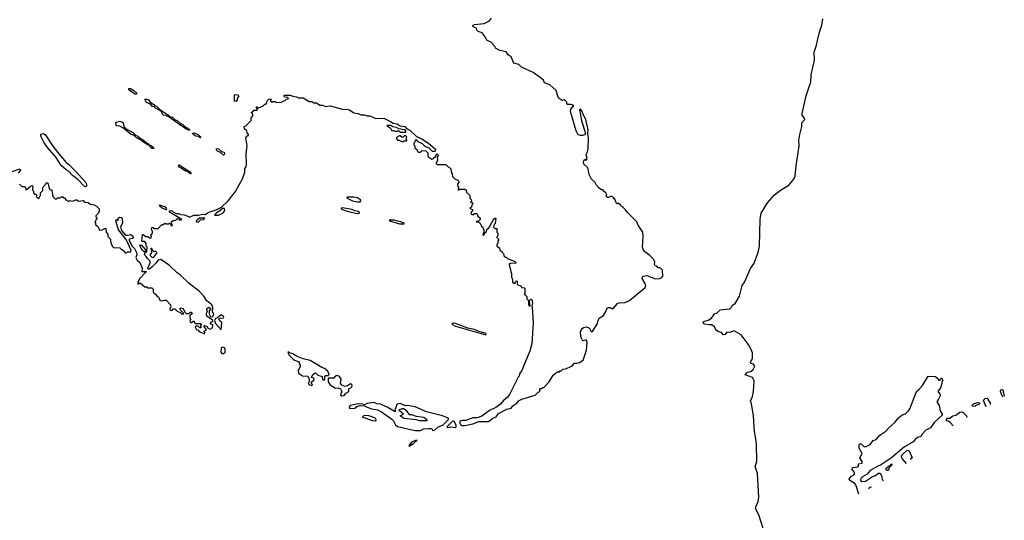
# Model space of a CAD drawing. Extents: x 2029826 to 2248070, y 228728 to 402406.
# Tile 328 of 368: x 2209912 to 2221173, y 287671 to 293396. Entities that reach past the tile are written whole.
import ezdxf

# ---------------------------------------------------------------- set-up
doc = ezdxf.new("R2010")
doc.units = 0

msp = doc.modelspace()

# ---------------------------------------------------------------- linework, layer by layer
at = {"layer": '0CON10XD'}
for points in [[(2215865, 289180), (2215885, 289180), (2215895, 289190), (2215905, 289190), (2215966, 289254), (2216015, 289330), (2216040, 289355), (2216065, 289370), (2216085, 289370), (2216095, 289380), (2216105, 289380), (2216125, 289400), (2216157, 289403), (2216225, 289433), (2216240, 289445), (2216255, 289470), (2216285, 289468), (2216315, 289474), (2216355, 289504), (2216395, 289618), (2216402, 289705), (2216395, 289730), (2216385, 289733), (2216355, 289722), (2216344, 289734), (2216330, 289775), (2216327, 289825), (2216336, 289854), (2216346, 289864), (2216360, 289875), (2216395, 289883), (2216428, 289868), (2216449, 289829), (2216465, 289832), (2216518, 289915), (2216527, 289955), (2216539, 289981), (2216588, 290015), (2216615, 290058), (2216632, 290098), (2216645, 290106), (2216664, 290106), (2216685, 290094), (2216700, 290095), (2216749, 290151), (2216767, 290157), (2216835, 290161), (2216887, 290185), (2217064, 290335), (2217072, 290355), (2217071, 290371), (2217033, 290435), (2217034, 290455), (2217044, 290465), (2217085, 290471), (2217185, 290432), (2217234, 290436), (2217255, 290449), (2217266, 290465), (2217265, 290530), (2217238, 290558), (2217215, 290560), (2217198, 290578), (2217182, 290582), (2217172, 290595), (2217178, 290625), (2217163, 290655), (2217121, 290701), (2217060, 290745), (2217045, 290762), (2217034, 290795), (2217043, 290915), (2217038, 290968), (2216984, 291045), (2216970, 291085), (2216858, 291195), (2216842, 291222), (2216815, 291250), (2216790, 291265), (2216785, 291278), (2216755, 291298), (2216745, 291292), (2216735, 291300), (2216722, 291335), (2216703, 291363), (2216675, 291380), (2216648, 291362), (2216635, 291362), (2216625, 291371), (2216621, 291385), (2216627, 291395), (2216615, 291418), (2216590, 291435), (2216585, 291450), (2216565, 291450), (2216541, 291471), (2216508, 291505), (2216493, 291533), (2216453, 291573), (2216424, 291624), (2216415, 291690), (2216408, 291705), (2216363, 291745), (2216362, 291775), (2216375, 291800), (2216385, 291790), (2216400, 291795), (2216400, 291835), (2216392, 291842), (2216392, 291855), (2216406, 291884), (2216413, 291925), (2216417, 292045), (2216409, 292095), (2216414, 292135), (2216387, 292255), (2216359, 292305), (2216341, 292355), (2216325, 292372), (2216314, 292365), (2216337, 292245), (2216383, 292095), (2216372, 292078), (2216349, 292071), (2216325, 292071), (2216301, 292081), (2216275, 292125), (2216212, 292348), (2216217, 292373), (2216250, 292415), (2216215, 292428), (2216178, 292428), (2216170, 292435), (2216168, 292455), (2216155, 292470), (2216135, 292478), (2216115, 292472), (2216084, 292494), (2216072, 292505), (2216047, 292585), (2215975, 292653), (2215914, 292674), (2215902, 292705), (2215864, 292734), (2215785, 292793), (2215653, 292853), (2215622, 292882), (2215565, 292900), (2215535, 292970), (2215500, 292995), (2215475, 293030), (2215405, 293043), (2215355, 293070), (2215350, 293085), (2215330, 293105), (2215328, 293118), (2215310, 293135), (2215254, 293164), (2215235, 293200), (2215200, 293245), (2215155, 293260), (2215140, 293275), (2215138, 293298), (2215098, 293315), (2215093, 293325), (2215100, 293335), (2215115, 293341), (2215225, 293354), (2215287, 293385), (2215310, 293415)], [(2217803, 289907), (2217744, 289914), (2217729, 289935), (2217734, 289946), (2217785, 289961), (2217825, 289982), (2217862, 290038), (2217885, 290040), (2217925, 290080), (2218035, 290090), (2218055, 290110), (2218065, 290130), (2218095, 290152), (2218144, 290235), (2218177, 290355), (2218202, 290395), (2218271, 290549), (2218307, 290605), (2218358, 290735), (2218372, 290805), (2218381, 291115), (2218394, 291185), (2218465, 291301), (2218545, 291392), (2218615, 291448), (2218707, 291505), (2218765, 291574), (2218783, 291605), (2218792, 291725), (2218828, 291955), (2218824, 292015), (2218834, 292085), (2218856, 292174), (2218857, 292215), (2218890, 292255), (2218886, 292275), (2218862, 292305), (2218863, 292323), (2218907, 292525), (2218960, 292685), (2218963, 292765), (2219004, 292935), (2218998, 293025), (2219026, 293105), (2219035, 293160), (2219058, 293255), (2219088, 293335), (2219096, 293405)], [(2211245, 292544), (2211233, 292545), (2211169, 292585), (2211161, 292595), (2211162, 292608), (2211180, 292610), (2211216, 292586), (2211252, 292555), (2211245, 292544)], [(2211782, 290042), (2211755, 290070), (2211742, 290095), (2211755, 290102), (2211780, 290095), (2211802, 290052), (2211818, 290038), (2211842, 290038), (2211865, 290052), (2211875, 290050), (2211888, 290035), (2211860, 290015), (2211860, 289985), (2211870, 289965), (2211860, 289955), (2211862, 289942), (2211875, 289930), (2211895, 289950), (2211908, 289948), (2211912, 289932), (2211925, 289920), (2211985, 289920), (2211990, 289905), (2211982, 289898), (2211980, 289885), (2211988, 289872), (2211972, 289872), (2211955, 289890), (2211925, 289890), (2211920, 289875), (2211928, 289868), (2211930, 289855), (2211948, 289848), (2211970, 289825), (2212015, 289810), (2212025, 289800), (2212030, 289825), (2212020, 289835), (2212038, 289842), (2212050, 289855), (2212022, 289882), (2212022, 289898), (2212055, 289888), (2212062, 289872), (2212085, 289858), (2212106, 289864), (2212118, 289875), (2212122, 289895), (2212120, 289905), (2212100, 289915), (2212093, 289925), (2212105, 289942), (2212120, 289945), (2212120, 289955), (2212103, 289973), (2212053, 290005), (2212048, 290035), (2212060, 290065), (2212052, 290078), (2212052, 290095), (2212075, 290110), (2212100, 290095), (2212078, 290065), (2212081, 290031), (2212095, 290002), (2212115, 290000), (2212130, 290015), (2212132, 290032), (2212118, 290055), (2212120, 290105), (2212109, 290135), (2212053, 290183), (2212020, 290235), (2211968, 290288), (2211850, 290380), (2211748, 290478), (2211715, 290502), (2211626, 290586), (2211525, 290655), (2211495, 290648), (2211469, 290611), (2211424, 290566), (2211395, 290542), (2211383, 290543), (2211379, 290555), (2211405, 290615), (2211406, 290636), (2211374, 290665), (2211360, 290690), (2211344, 290705), (2211341, 290715), (2211350, 290740), (2211335, 290740), (2211317, 290755), (2211284, 290816), (2211302, 290822), (2211350, 290765), (2211350, 290740), (2211367, 290743), (2211370, 290795), (2211360, 290805), (2211360, 290835), (2211345, 290860), (2211315, 290860), (2211310, 290865), (2211315, 290940), (2211325, 290940), (2211355, 290918), (2211378, 290918), (2211395, 290900), (2211415, 290900), (2211420, 290915), (2211410, 290925), (2211430, 290955), (2211430, 290975), (2211420, 290995), (2211422, 291018), (2211435, 291020), (2211455, 291008), (2211495, 291010), (2211535, 291050), (2211545, 291050), (2211575, 291068), (2211585, 291060), (2211615, 291060), (2211625, 291070), (2211638, 291058), (2211642, 291042), (2211655, 291040), (2211660, 291045), (2211650, 291065), (2211650, 291085), (2211663, 291097), (2211675, 291102), (2211695, 291100), (2211715, 291120), (2211728, 291118), (2211742, 291102), (2211768, 291112), (2211633, 291193), (2211623, 291205), (2211632, 291215), (2211655, 291211), (2211668, 291198), (2211701, 291181), (2211728, 291178), (2211757, 291167), (2211794, 291164), (2211822, 291152), (2211855, 291137), (2211905, 291162), (2211955, 291160), (2212005, 291171), (2212035, 291167), (2212076, 291195), (2212159, 291221), (2212219, 291251), (2212295, 291325), (2212379, 291431), (2212464, 291585), (2212487, 291653), (2212487, 291695), (2212501, 291715), (2212507, 291743), (2212502, 291865), (2212514, 291955), (2212500, 292045), (2212512, 292068), (2212528, 292072), (2212530, 292085), (2212512, 292102), (2212510, 292125), (2212485, 292150), (2212480, 292175), (2212498, 292182), (2212558, 292242), (2212560, 292275), (2212580, 292295), (2212580, 292315), (2212562, 292332), (2212562, 292338), (2212578, 292342), (2212595, 292360), (2212628, 292362), (2212630, 292380), (2212620, 292385), (2212622, 292398), (2212628, 292398), (2212630, 292380), (2212635, 292380), (2212642, 292388), (2212695, 292410), (2212715, 292430), (2212728, 292432), (2212740, 292445), (2212742, 292468), (2212748, 292472), (2212762, 292488), (2212785, 292490), (2212790, 292485), (2212782, 292478), (2212780, 292465), (2212795, 292450), (2212805, 292460), (2212835, 292460), (2212845, 292450), (2212908, 292452), (2212935, 292470), (2212948, 292472), (2212963, 292487), (2212988, 292492), (2212980, 292505), (2212941, 292511), (2212932, 292525), (2212943, 292535), (2213005, 292534), (2213035, 292521), (2213078, 292515), (2213101, 292501), (2213155, 292501), (2213222, 292462), (2213255, 292459), (2213276, 292446), (2213305, 292444), (2213345, 292418), (2213375, 292418), (2213415, 292404), (2213465, 292413), (2213615, 292368), (2213655, 292374), (2213685, 292364), (2213732, 292332), (2213785, 292322), (2213815, 292307), (2213855, 292310), (2213885, 292296), (2213917, 292297), (2213985, 292267), (2214075, 292269), (2214152, 292232), (2214182, 292212), (2214225, 292205), (2214262, 292182), (2214316, 292175), (2214340, 292150), (2214372, 292135), (2214452, 292062), (2214505, 292037), (2214589, 291985), (2214666, 291915), (2214665, 291893), (2214655, 291888), (2214635, 291890), (2214595, 291927), (2214548, 291948), (2214518, 291975), (2214470, 292000), (2214455, 292018), (2214435, 292020), (2214430, 291995), (2214420, 291985), (2214420, 291965), (2214430, 291955), (2214432, 291932), (2214458, 291908), (2214460, 291895), (2214475, 291880), (2214495, 291880), (2214515, 291900), (2214558, 291898), (2214580, 291875), (2214582, 291832), (2214625, 291802), (2214640, 291805), (2214651, 291819), (2214670, 291830), (2214672, 291845), (2214685, 291862), (2214696, 291856), (2214697, 291845), (2214688, 291825), (2214691, 291785), (2214675, 291760), (2214675, 291750), (2214685, 291740), (2214785, 291740), (2214812, 291712), (2214838, 291698), (2214850, 291645), (2214860, 291635), (2214862, 291602), (2214892, 291572), (2214925, 291560), (2214940, 291545), (2214920, 291515), (2214920, 291495), (2214930, 291485), (2214930, 291465), (2214922, 291452), (2214935, 291450), (2214945, 291460), (2215005, 291460), (2215017, 291447), (2215022, 291422), (2215060, 291385), (2215060, 291355), (2215075, 291340), (2215080, 291325), (2215072, 291318), (2215070, 291305), (2215075, 291300), (2215085, 291310), (2215100, 291295), (2215082, 291278), (2215078, 291252), (2215060, 291245), (2215072, 291232), (2215090, 291225), (2215090, 291205), (2215075, 291200), (2215070, 291185), (2215085, 291170), (2215105, 291170), (2215115, 291180), (2215138, 291178), (2215148, 291168), (2215150, 291155), (2215180, 291125), (2215178, 291112), (2215158, 291092), (2215135, 291090), (2215133, 291083), (2215165, 291080), (2215188, 291058), (2215192, 291032), (2215210, 291025), (2215213, 291003), (2215222, 290992), (2215222, 290972), (2215210, 290935), (2215215, 290930), (2215225, 290940), (2215236, 290964), (2215250, 290975), (2215256, 290995), (2215277, 291015), (2215328, 291105), (2215345, 291128), (2215358, 291128), (2215350, 291065), (2215340, 291055), (2215332, 291022), (2215345, 291010), (2215368, 291008), (2215370, 290965), (2215380, 290955), (2215380, 290925), (2215372, 290918), (2215370, 290905), (2215388, 290888), (2215390, 290875), (2215380, 290865), (2215380, 290835), (2215370, 290825), (2215370, 290805), (2215398, 290788), (2215402, 290762), (2215415, 290750), (2215428, 290748), (2215430, 290735), (2215450, 290715), (2215450, 290695), (2215465, 290680), (2215475, 290680), (2215490, 290665), (2215575, 290630), (2215590, 290615), (2215585, 290610), (2215525, 290607), (2215510, 290595), (2215528, 290515), (2215538, 290495), (2215538, 290455), (2215550, 290425), (2215550, 290395), (2215562, 290382), (2215575, 290380), (2215582, 290398), (2215595, 290410), (2215600, 290405), (2215602, 290372), (2215612, 290362), (2215638, 290358), (2215648, 290348), (2215652, 290332), (2215685, 290330), (2215690, 290325), (2215690, 290265), (2215680, 290255), (2215695, 290250), (2215712, 290232), (2215712, 290205), (2215730, 290185), (2215730, 290135), (2215742, 290122), (2215750, 290125), (2215742, 290178), (2215755, 290200), (2215765, 290200), (2215775, 290180), (2215776, 290154), (2215768, 290125), (2215773, 290113), (2215786, 289926), (2215771, 289695), (2215746, 289605), (2215695, 289479), (2215656, 289385), (2215628, 289345), (2215625, 289320), (2215615, 289310), (2215515, 289110), (2215488, 289075), (2215442, 289038), (2215410, 289000), (2215358, 288962), (2215285, 288926), (2215198, 288862), (2215146, 288844), (2215095, 288843), (2215015, 288812), (2214975, 288813), (2214955, 288807), (2214944, 288795), (2214952, 288765), (2214966, 288754), (2215005, 288754), (2215096, 288774), (2215165, 288800), (2215275, 288803), (2215322, 288838), (2215362, 288855), (2215389, 288891), (2215485, 288942), (2215535, 288952), (2215551, 288979), (2215599, 289011), (2215625, 289042), (2215655, 289058), (2215808, 289102), (2215842, 289138), (2215860, 289145), (2215860, 289175), (2215865, 289180)], [(2211855, 292130), (2211815, 292146), (2211776, 292176), (2211754, 292185), (2211622, 292282), (2211585, 292301), (2211555, 292306), (2211538, 292338), (2211512, 292362), (2211465, 292385), (2211451, 292401), (2211431, 292405), (2211410, 292430), (2211361, 292451), (2211342, 292488), (2211365, 292488), (2211385, 292478), (2211403, 292453), (2211446, 292426), (2211454, 292414), (2211478, 292408), (2211513, 292373), (2211616, 292306), (2211629, 292289), (2211660, 292280), (2211691, 292251), (2211715, 292244), (2211750, 292210), (2211775, 292201), (2211805, 292170), (2211837, 292157), (2211858, 292135), (2211855, 292130)], [(2212385, 292460), (2212370, 292465), (2212370, 292535), (2212375, 292540), (2212407, 292537), (2212420, 292525), (2212400, 292495), (2212398, 292472), (2212385, 292460)], [(2211425, 291923), (2211401, 291945), (2211393, 291963), (2211375, 291967), (2211315, 292002), (2211300, 292020), (2211248, 292045), (2211222, 292072), (2211189, 292085), (2211091, 292161), (2211058, 292178), (2211021, 292181), (2211016, 292186), (2211011, 292219), (2211055, 292237), (2211080, 292230), (2211094, 292215), (2211103, 292173), (2211129, 292149), (2211205, 292108), (2211229, 292079), (2211265, 292064), (2211302, 292032), (2211329, 292019), (2211360, 291990), (2211387, 291975), (2211388, 291968), (2211421, 291955), (2211444, 291935), (2211445, 291923), (2211425, 291923)], [(2214325, 292110), (2214330, 292115), (2214327, 292125), (2214315, 292137), (2214248, 292148), (2214220, 292165), (2214181, 292171), (2214156, 292186), (2214110, 292185), (2214140, 292165), (2214160, 292145), (2214165, 292130), (2214185, 292130), (2214205, 292120), (2214235, 292120), (2214245, 292130), (2214265, 292110), (2214325, 292110)], [(2210665, 291486), (2210655, 291490), (2210579, 291569), (2210515, 291614), (2210471, 291665), (2210445, 291678), (2210385, 291729), (2210330, 291820), (2210230, 291935), (2210188, 291995), (2210154, 292065), (2210155, 292086), (2210185, 292095), (2210205, 292084), (2210291, 291951), (2210361, 291861), (2210444, 291764), (2210471, 291745), (2210550, 291665), (2210668, 291535), (2210678, 291515), (2210675, 291494), (2210665, 291486)], [(2211975, 292044), (2211959, 292059), (2211925, 292066), (2211895, 292082), (2211890, 292100), (2211905, 292104), (2211946, 292086), (2211979, 292055), (2211980, 292045), (2211975, 292044)], [(2214295, 292000), (2214305, 292010), (2214335, 292010), (2214340, 292015), (2214338, 292028), (2214330, 292035), (2214338, 292042), (2214340, 292055), (2214328, 292068), (2214315, 292070), (2214298, 292052), (2214285, 292050), (2214265, 292070), (2214255, 292070), (2214222, 292048), (2214220, 292035), (2214235, 292020), (2214255, 292020), (2214265, 292010), (2214295, 292000)], [(2212245, 291848), (2212208, 291878), (2212173, 291893), (2212164, 291905), (2212165, 291922), (2212185, 291921), (2212220, 291890), (2212250, 291880), (2212255, 291860), (2212245, 291848)], [(2209825, 291662), (2209915, 291690), (2209920, 291675), (2209895, 291640)], [(2211875, 291634), (2211864, 291635), (2211830, 291660), (2211807, 291665), (2211760, 291700), (2211735, 291711), (2211727, 291733), (2211735, 291735), (2211855, 291660), (2211875, 291634)], [(2209910, 291515), (2209935, 291490), (2209968, 291488), (2209980, 291475), (2209985, 291450), (2210035, 291492), (2210055, 291500), (2210062, 291492), (2210058, 291465), (2210060, 291445), (2210070, 291435), (2210070, 291415), (2210082, 291402), (2210095, 291400), (2210108, 291388), (2210100, 291375), (2210125, 291350), (2210138, 291362), (2210142, 291378), (2210150, 291385), (2210152, 291418), (2210177, 291443), (2210178, 291475), (2210185, 291490), (2210210, 291515), (2210215, 291530), (2210235, 291530), (2210244, 291484), (2210255, 291460), (2210280, 291445), (2210292, 291375), (2210325, 291340), (2210345, 291360), (2210375, 291360), (2210385, 291370), (2210405, 291370), (2210415, 291360), (2210425, 291360), (2210440, 291335), (2210465, 291320), (2210475, 291320), (2210485, 291330), (2210515, 291322), (2210555, 291338), (2210567, 291337), (2210585, 291320), (2210638, 291328), (2210655, 291310), (2210697, 291307), (2210718, 291288), (2210765, 291278), (2210790, 291265), (2210822, 291235), (2210823, 291207), (2210810, 291180), (2210782, 291155), (2210782, 291142), (2210800, 291125), (2210782, 291108), (2210778, 291092), (2210770, 291085), (2210780, 291075), (2210780, 291055), (2210808, 291028), (2210825, 290990), (2210855, 290992), (2210885, 291010), (2210898, 291008), (2210900, 290965), (2210920, 290945), (2210920, 290915), (2210950, 290885), (2210952, 290858), (2210970, 290805), (2210985, 290790), (2211057, 290787), (2211075, 290770), (2211085, 290770), (2211110, 290745), (2211115, 290730), (2211135, 290730), (2211145, 290740), (2211185, 290740), (2211187, 290755), (2211157, 290827), (2211134, 290875), (2211105, 290916), (2211042, 290992), (2211010, 291095), (2211015, 291108), (2211025, 291110), (2211040, 291100), (2211038, 291125), (2211053, 291137), (2211075, 291133), (2211083, 291125), (2211088, 291075), (2211067, 291025), (2211077, 290987), (2211124, 290934), (2211145, 290931), (2211185, 290938), (2211202, 290925), (2211210, 290905), (2211207, 290895), (2211165, 290886), (2211163, 290873), (2211197, 290807), (2211225, 290778), (2211249, 290735), (2211252, 290708), (2211242, 290675), (2211255, 290648), (2211285, 290618), (2211312, 290555), (2211308, 290515), (2211360, 290515), (2211356, 290504), (2211343, 290497), (2211287, 290435), (2211262, 290395), (2211262, 290372), (2211278, 290382), (2211292, 290382), (2211345, 290340), (2211365, 290340), (2211375, 290330), (2211425, 290330), (2211440, 290315), (2211438, 290285), (2211442, 290275), (2211470, 290255), (2211485, 290230), (2211498, 290228), (2211515, 290190), (2211535, 290182), (2211565, 290190), (2211587, 290187), (2211637, 290137), (2211640, 290115), (2211628, 290095), (2211634, 290074), (2211645, 290070), (2211660, 290075), (2211662, 290088), (2211685, 290090), (2211715, 290062), (2211748, 290048), (2211765, 290030), (2211788, 290032), (2211782, 290042)], [(2213775, 291312), (2213805, 291315), (2213813, 291325), (2213809, 291335), (2213775, 291358), (2213734, 291366), (2213652, 291365), (2213658, 291355), (2213719, 291325), (2213775, 291312)], [(2211585, 291223), (2211540, 291240), (2211514, 291264), (2211512, 291278), (2211576, 291255), (2211590, 291235), (2211585, 291223)], [(2212185, 291160), (2212235, 291182), (2212245, 291192), (2212258, 291215), (2212255, 291238), (2212232, 291238), (2212200, 291210), (2212158, 291185), (2212142, 291162), (2212185, 291160)], [(2213771, 291181), (2213795, 291184), (2213800, 291185), (2213796, 291195), (2213785, 291204), (2213745, 291212), (2213716, 291226), (2213600, 291245), (2213588, 291242), (2213588, 291235), (2213632, 291215), (2213704, 291194), (2213771, 291181)], [(2211955, 291080), (2211982, 291108), (2212015, 291110), (2212028, 291128), (2211970, 291125), (2211930, 291095), (2211933, 291083), (2211955, 291080)], [(2214305, 291061), (2214312, 291065), (2214273, 291085), (2214232, 291092), (2214195, 291105), (2214138, 291105), (2214155, 291092), (2214255, 291062), (2214305, 291061)], [(2211435, 290678), (2211445, 290682), (2211480, 290725), (2211480, 290735), (2211465, 290748), (2211452, 290742), (2211432, 290762), (2211425, 290780), (2211415, 290780), (2211410, 290775), (2211420, 290765), (2211420, 290735), (2211400, 290705), (2211425, 290682), (2211435, 290678)], [(2212215, 289850), (2212223, 289933), (2212198, 289955), (2212190, 289975), (2212207, 289983), (2212242, 289988), (2212248, 289995), (2212245, 290007), (2212215, 290022), (2212175, 289988), (2212151, 289979), (2212140, 289955), (2212152, 289922), (2212215, 289850)], [(2215245, 289794), (2215248, 289805), (2215235, 289812), (2215162, 289832), (2215112, 289855), (2215038, 289868), (2214895, 289920), (2214875, 289924), (2214853, 289915), (2214895, 289892), (2215245, 289794)], [(2218421, 287565), (2218365, 287734), (2218330, 287800), (2218331, 287825), (2218359, 287885), (2218365, 287935), (2218352, 288205), (2218325, 288285), (2218341, 288345), (2218338, 288545), (2218326, 288624), (2218315, 288685), (2218306, 288865), (2218281, 289005), (2218271, 289035), (2218292, 289088), (2218304, 289144), (2218312, 289265), (2218295, 289306), (2218210, 289335), (2218236, 289364), (2218275, 289374), (2218302, 289395), (2218321, 289435), (2218306, 289456), (2218276, 289466), (2218271, 289475), (2218294, 289526), (2218292, 289585), (2218285, 289606), (2218255, 289670), (2218165, 289791), (2218085, 289837), (2218035, 289820), (2217998, 289822), (2217980, 289795), (2217963, 289793), (2217938, 289818), (2217895, 289830), (2217875, 289850), (2217860, 289885), (2217830, 289905), (2217803, 289907)], [(2212225, 289579), (2212245, 289580), (2212262, 289595), (2212262, 289632), (2212253, 289643), (2212235, 289650), (2212222, 289645), (2212217, 289635), (2212211, 289595), (2212225, 289579)], [(2213255, 289212), (2213260, 289225), (2213250, 289235), (2213250, 289255), (2213282, 289275), (2213275, 289298), (2213250, 289305), (2213263, 289337), (2213295, 289358), (2213322, 289332), (2213370, 289315), (2213375, 289280), (2213395, 289272), (2213402, 289285), (2213401, 289319), (2213415, 289327), (2213442, 289328), (2213452, 289338), (2213435, 289378), (2213397, 289407), (2213367, 289417), (2213235, 289498), (2213155, 289518), (2213079, 289549), (2213037, 289575), (2212997, 289587), (2212985, 289598), (2212980, 289595), (2212992, 289565), (2213035, 289516), (2213055, 289502), (2213110, 289485), (2213108, 289465), (2213120, 289445), (2213120, 289425), (2213096, 289385), (2213101, 289355), (2213145, 289324), (2213208, 289318), (2213222, 289285), (2213220, 289245), (2213212, 289235), (2213225, 289222), (2213255, 289212)], [(2213596, 289096), (2213625, 289100), (2213644, 289126), (2213676, 289144), (2213678, 289175), (2213709, 289195), (2213713, 289215), (2213706, 289226), (2213695, 289232), (2213661, 289209), (2213635, 289200), (2213598, 289215), (2213582, 289235), (2213590, 289285), (2213569, 289315), (2213545, 289328), (2213522, 289318), (2213505, 289298), (2213442, 289298), (2213440, 289255), (2213465, 289222), (2213525, 289183), (2213556, 289186), (2213580, 289175), (2213598, 289145), (2213582, 289105), (2213596, 289096)], [(2219511, 287972), (2219476, 288076), (2219464, 288094), (2219408, 288125), (2219398, 288145), (2219424, 288176), (2219460, 288195), (2219458, 288218), (2219434, 288255), (2219438, 288275), (2219497, 288283), (2219507, 288293), (2219505, 288318), (2219547, 288323), (2219547, 288345), (2219522, 288385), (2219546, 288436), (2219512, 288495), (2219514, 288536), (2219524, 288546), (2219535, 288547), (2219567, 288517), (2219595, 288514), (2219639, 288540), (2219675, 288583), (2219706, 288594), (2219748, 288645), (2219818, 288692), (2219855, 288732), (2219921, 288789), (2219965, 288844), (2220003, 288875), (2220046, 288894), (2220077, 288923), (2220097, 288953), (2220131, 289045), (2220169, 289145), (2220200, 289170), (2220236, 289214), (2220302, 289318), (2220387, 289317), (2220418, 289288), (2220425, 289270), (2220438, 289272), (2220442, 289288), (2220455, 289300), (2220470, 289265), (2220460, 289255), (2220460, 289235), (2220442, 289185), (2220413, 289145), (2220436, 289116), (2220439, 289095), (2220422, 289055), (2220400, 289025), (2220428, 288985), (2220440, 288925), (2220463, 288885), (2220461, 288875), (2220372, 288788), (2220330, 288730), (2220275, 288701), (2220232, 288658), (2220219, 288631), (2220182, 288618), (2220153, 288597), (2220131, 288569), (2220030, 288510), (2219883, 288385), (2219757, 288303), (2219734, 288296), (2219638, 288242), (2219605, 288199), (2219553, 288167), (2219532, 288148), (2219527, 288135), (2219530, 288125), (2219546, 288116), (2219585, 288118), (2219665, 288172), (2219692, 288178), (2219735, 288210), (2219752, 288212), (2219768, 288185), (2219778, 288138), (2219787, 288122)], [(2221160, 289083), (2221160, 289085), (2221150, 289095), (2221130, 289145), (2221135, 289162), (2221145, 289168), (2221158, 289165), (2221172, 289092), (2221173, 289091)], [(2214495, 288699), (2214531, 288719), (2214585, 288722), (2214615, 288722), (2214628, 288715), (2214635, 288700), (2214655, 288702), (2214694, 288736), (2214757, 288763), (2214816, 288825), (2214816, 288835), (2214804, 288844), (2214748, 288865), (2214563, 288913), (2214437, 288967), (2214350, 288985), (2214325, 288982), (2214265, 289008), (2214240, 289005), (2214224, 288995), (2214207, 288943), (2214205, 288910), (2214115, 288965), (2214038, 288998), (2213995, 289004), (2213965, 289017), (2213884, 289006), (2213855, 288990), (2213835, 289000), (2213785, 289002), (2213692, 288985), (2213680, 288965), (2213684, 288954), (2213695, 288950), (2213745, 288955), (2213769, 288971), (2213805, 288983), (2213855, 288980), (2213886, 288964), (2213934, 288945), (2214005, 288935), (2214052, 288912), (2214169, 288829), (2214188, 288808), (2214212, 288762), (2214235, 288744), (2214435, 288700), (2214495, 288699)], [(2220835, 288973), (2220810, 288975), (2220803, 288983), (2220821, 289005), (2220865, 289020), (2220888, 289015), (2220890, 289005), (2220880, 288995), (2220846, 288984), (2220835, 288973)], [(2220970, 288974), (2220953, 288993), (2220934, 289044), (2220955, 289066), (2220977, 289067), (2220988, 289058), (2220990, 289045), (2221010, 289015), (2221010, 288996)], [(2213985, 288808), (2213990, 288815), (2213985, 288836), (2213945, 288856), (2213906, 288866), (2213855, 288869), (2213830, 288855), (2213945, 288812), (2213985, 288808)], [(2214487, 288807), (2214445, 288822), (2214305, 288834), (2214262, 288865), (2214300, 288885), (2214255, 288922), (2214254, 288936), (2214285, 288950), (2214305, 288950), (2214329, 288929), (2214365, 288880), (2214395, 288882), (2214445, 288863), (2214535, 288851), (2214569, 288825), (2214572, 288815), (2214565, 288808), (2214487, 288807)], [(2220589, 288750), (2220556, 288786), (2220534, 288804), (2220515, 288808), (2220508, 288818), (2220520, 288840), (2220549, 288841), (2220583, 288865), (2220617, 288873), (2220665, 288907), (2220695, 288910), (2220740, 288865), (2220746, 288848)], [(2214805, 288734), (2214845, 288739), (2214895, 288734), (2214905, 288740), (2214906, 288756), (2214885, 288796), (2214875, 288804), (2214860, 288800), (2214800, 288745), (2214800, 288735), (2214805, 288734)], [(2214365, 288520), (2214375, 288521), (2214415, 288548), (2214458, 288588), (2214438, 288585), (2214395, 288564), (2214364, 288525), (2214365, 288520)], [(2220053, 288320), (2220005, 288378), (2219997, 288395), (2220002, 288415), (2220020, 288435), (2220053, 288465), (2220075, 288472), (2220087, 288467), (2220120, 288385), (2220102, 288375), (2220104, 288367)], [(2219845, 288240), (2219835, 288242), (2219820, 288265), (2219887, 288317), (2219882, 288295), (2219862, 288278), (2219845, 288240)], [(2219655, 288049), (2219632, 288048), (2219619, 288030)]]:
    msp.add_lwpolyline(points, dxfattribs=at)

doc.saveas('drawing.dxf')
